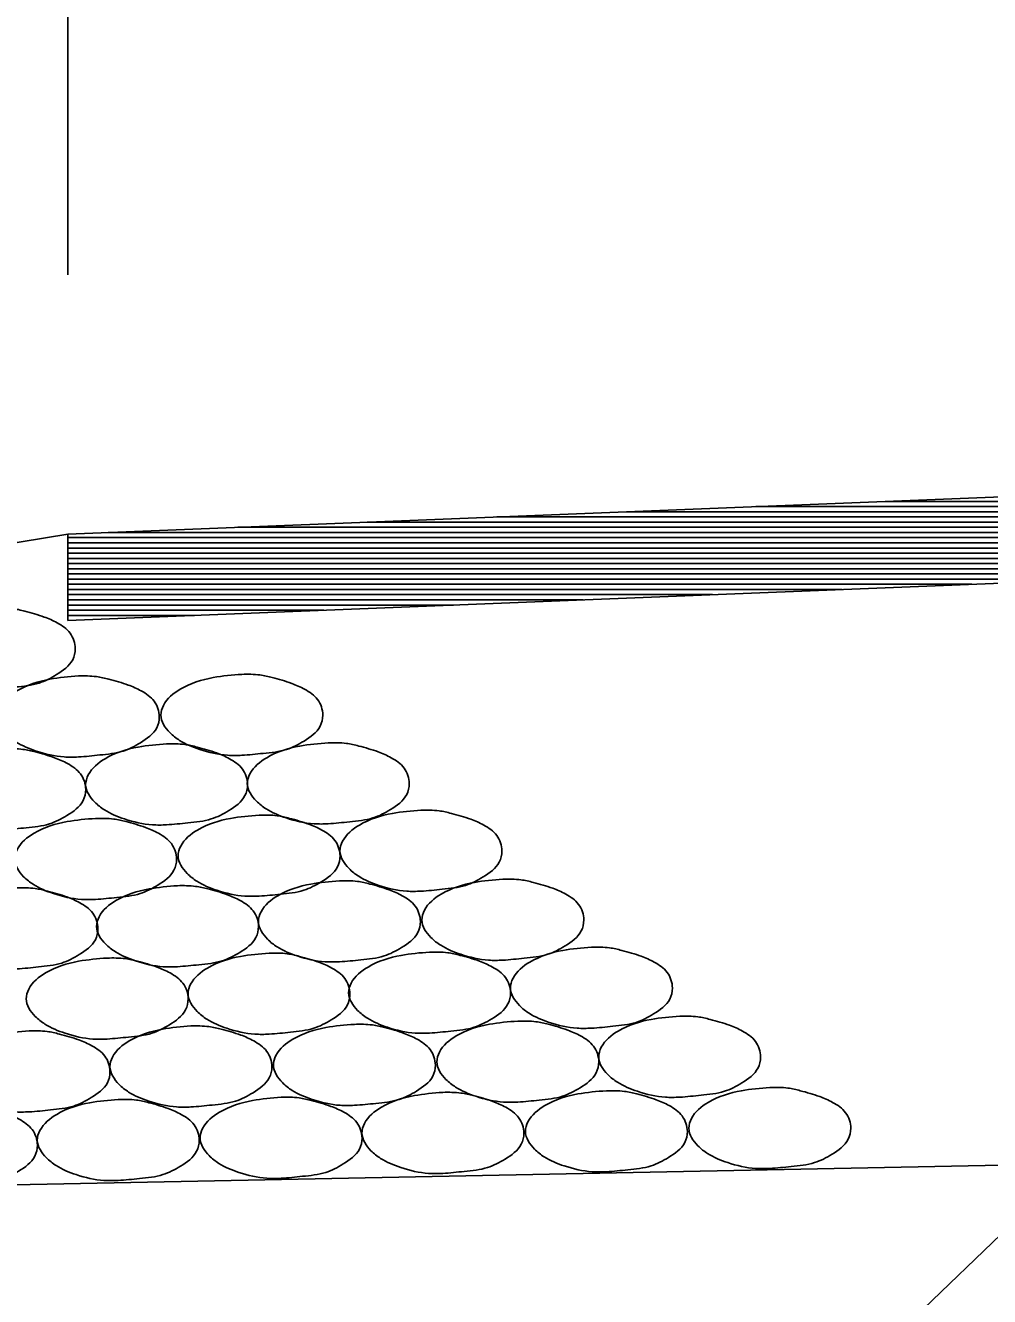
# Model space of a CAD drawing. Extents: x 60325 to 61047, y 53669 to 53767.
# Drawn here: x 60526.463 to 60528.324, y 53733.28 to 53735.733 of the extents above; entities that cross this region are included whole.
import ezdxf

# ---------------------------------------------------------------- set-up
doc = ezdxf.new("R2010")
doc.units = 0
doc.layers.add('R_Border Prem', color=7, linetype='Continuous')

msp = doc.modelspace()

# ---------------------------------------------------------------- linework, layer by layer
at = {"layer": 'R_Border Prem'}
for p, q in [((60526.5451, 53735.2512), (60526.5451, 53754.0912)), ((60534.5451, 53735.0712), (60526.5451, 53734.7512)), ((60534.5451, 53734.9046), (60526.5451, 53734.5846)), ((60532.0395, 53734.8044), (60527.873, 53734.8044)), ((60532.2895, 53734.8144), (60528.123, 53734.8144)), ((60531.5395, 53734.7844), (60527.373, 53734.7844)), ((60531.7895, 53734.7944), (60527.623, 53734.7944)), ((60530.7895, 53734.7544), (60526.623, 53734.7544)), ((60531.0395, 53734.7644), (60526.873, 53734.7644)), ((60531.2895, 53734.7744), (60527.123, 53734.7744)), ((60526.5451, 53734.7512), (60517.9991, 53733.3269)), ((60526.5451, 53734.5846), (60526.5451, 53734.7512)), ((60530.5395, 53734.7444), (60526.5451, 53734.7444)), ((60530.2895, 53734.7344), (60526.5451, 53734.7344)), ((60530.0395, 53734.7244), (60526.5451, 53734.7244)), ((60529.7895, 53734.7144), (60526.5451, 53734.7144)), ((60529.5395, 53734.7044), (60526.5451, 53734.7044)), ((60529.2895, 53734.6944), (60526.5451, 53734.6944)), ((60529.0395, 53734.6844), (60526.5451, 53734.6844)), ((60528.7895, 53734.6744), (60526.5451, 53734.6744)), ((60528.5395, 53734.6644), (60526.5451, 53734.6644)), ((60528.2895, 53734.6544), (60526.5451, 53734.6544)), ((60528.0395, 53734.6444), (60526.5451, 53734.6444)), ((60527.7895, 53734.6344), (60526.5451, 53734.6344)), ((60527.5395, 53734.6244), (60526.5451, 53734.6244)), ((60527.2895, 53734.6144), (60526.5451, 53734.6144)), ((60527.0395, 53734.6044), (60526.5451, 53734.6044)), ((60526.7895, 53734.5944), (60526.5451, 53734.5944)), ((60571.5451, 53734.3978), (60517.9991, 53733.3269)), ((60525.9318, 53731.0756), (60529.2251, 53734.2478))]:
    msp.add_line(p, q, dxfattribs=at)
for points in [[(60526.4034, 53734.6088), (60526.3484, 53734.6026), (60526.2846, 53734.5801), (60526.2521, 53734.5488), (60526.2471, 53734.5301), (60526.2646, 53734.4963), (60526.2834, 53734.4813), (60526.3221, 53734.4638), (60526.3759, 53734.4526), (60526.4034, 53734.4526), (60526.4446, 53734.4563), (60526.4896, 53734.4638), (60526.5234, 53734.4801), (60526.5546, 53734.5088), (60526.5596, 53734.5301), (60526.5496, 53734.5601), (60526.5246, 53734.5801), (60526.4996, 53734.5913), (60526.4621, 53734.6026), (60526.4384, 53734.6076), (60526.4034, 53734.6088)], [(60526.5655, 53734.4776), (60526.5105, 53734.4713), (60526.4468, 53734.4488), (60526.4143, 53734.4176), (60526.4093, 53734.3988), (60526.4268, 53734.3651), (60526.4455, 53734.3501), (60526.4843, 53734.3326), (60526.538, 53734.3213), (60526.5655, 53734.3213), (60526.6068, 53734.3251), (60526.6518, 53734.3326), (60526.6855, 53734.3488), (60526.7168, 53734.3776), (60526.7218, 53734.3988), (60526.7118, 53734.4288), (60526.6868, 53734.4488), (60526.6618, 53734.4601), (60526.6243, 53734.4713), (60526.6005, 53734.4763), (60526.5655, 53734.4776)], [(60526.881, 53734.4807), (60526.826, 53734.4745), (60526.7622, 53734.452), (60526.7297, 53734.4207), (60526.7247, 53734.402), (60526.7422, 53734.3682), (60526.761, 53734.3532), (60526.7997, 53734.3357), (60526.8535, 53734.3245), (60526.881, 53734.3245), (60526.9222, 53734.3282), (60526.9672, 53734.3357), (60527.001, 53734.352), (60527.0322, 53734.3807), (60527.0372, 53734.402), (60527.0272, 53734.432), (60527.0022, 53734.452), (60526.9772, 53734.4632), (60526.9397, 53734.4745), (60526.916, 53734.4795), (60526.881, 53734.4807)], [(60526.4236, 53734.3372), (60526.3686, 53734.331), (60526.3048, 53734.3085), (60526.2723, 53734.2772), (60526.2673, 53734.2585), (60526.2848, 53734.2247), (60526.3036, 53734.2097), (60526.3423, 53734.1922), (60526.3961, 53734.181), (60526.4236, 53734.181), (60526.4648, 53734.1847), (60526.5098, 53734.1922), (60526.5436, 53734.2085), (60526.5748, 53734.2372), (60526.5798, 53734.2585), (60526.5698, 53734.2885), (60526.5448, 53734.3085), (60526.5198, 53734.3197), (60526.4823, 53734.331), (60526.4586, 53734.336), (60526.4236, 53734.3372)], [(60526.7359, 53734.3467), (60526.6809, 53734.3404), (60526.6171, 53734.3179), (60526.5846, 53734.2867), (60526.5796, 53734.2679), (60526.5971, 53734.2342), (60526.6159, 53734.2192), (60526.6546, 53734.2017), (60526.7084, 53734.1904), (60526.7359, 53734.1904), (60526.7771, 53734.1942), (60526.8221, 53734.2017), (60526.8559, 53734.2179), (60526.8871, 53734.2467), (60526.8921, 53734.2679), (60526.8821, 53734.2979), (60526.8571, 53734.3179), (60526.8321, 53734.3292), (60526.7946, 53734.3404), (60526.7709, 53734.3454), (60526.7359, 53734.3467)], [(60527.0478, 53734.3487), (60526.9928, 53734.3424), (60526.9291, 53734.3199), (60526.8966, 53734.2887), (60526.8916, 53734.2699), (60526.9091, 53734.2362), (60526.9278, 53734.2212), (60526.9666, 53734.2037), (60527.0203, 53734.1924), (60527.0478, 53734.1924), (60527.0891, 53734.1962), (60527.1341, 53734.2037), (60527.1678, 53734.2199), (60527.1991, 53734.2487), (60527.2041, 53734.2699), (60527.1941, 53734.2999), (60527.1691, 53734.3199), (60527.1441, 53734.3312), (60527.1066, 53734.3424), (60527.0828, 53734.3474), (60527.0478, 53734.3487)], [(60527.2266, 53734.2186), (60527.1716, 53734.2124), (60527.1078, 53734.1899), (60527.0753, 53734.1586), (60527.0703, 53734.1399), (60527.0878, 53734.1061), (60527.1066, 53734.0911), (60527.1453, 53734.0736), (60527.1991, 53734.0624), (60527.2266, 53734.0624), (60527.2678, 53734.0661), (60527.3128, 53734.0736), (60527.3466, 53734.0899), (60527.3778, 53734.1186), (60527.3828, 53734.1399), (60527.3728, 53734.1699), (60527.3478, 53734.1899), (60527.3228, 53734.2011), (60527.2853, 53734.2124), (60527.2616, 53734.2174), (60527.2266, 53734.2186)], [(60526.5988, 53734.2028), (60526.5438, 53734.1966), (60526.48, 53734.1741), (60526.4475, 53734.1428), (60526.4425, 53734.1241), (60526.46, 53734.0903), (60526.4788, 53734.0753), (60526.5175, 53734.0578), (60526.5713, 53734.0466), (60526.5988, 53734.0466), (60526.64, 53734.0503), (60526.685, 53734.0578), (60526.7188, 53734.0741), (60526.75, 53734.1028), (60526.755, 53734.1241), (60526.745, 53734.1541), (60526.72, 53734.1741), (60526.695, 53734.1853), (60526.6575, 53734.1966), (60526.6338, 53734.2016), (60526.5988, 53734.2028)], [(60526.9142, 53734.2091), (60526.8592, 53734.2029), (60526.7955, 53734.1804), (60526.763, 53734.1491), (60526.758, 53734.1304), (60526.7755, 53734.0966), (60526.7942, 53734.0816), (60526.833, 53734.0641), (60526.8867, 53734.0529), (60526.9142, 53734.0529), (60526.9555, 53734.0566), (60527.0005, 53734.0641), (60527.0342, 53734.0804), (60527.0655, 53734.1091), (60527.0705, 53734.1304), (60527.0605, 53734.1604), (60527.0355, 53734.1804), (60527.0105, 53734.1916), (60526.973, 53734.2029), (60526.9492, 53734.2079), (60526.9142, 53734.2091)], [(60526.4471, 53734.0688), (60526.3921, 53734.0625), (60526.3284, 53734.04), (60526.2959, 53734.0088), (60526.2909, 53733.99), (60526.3084, 53733.9563), (60526.3271, 53733.9413), (60526.3659, 53733.9238), (60526.4196, 53733.9125), (60526.4471, 53733.9125), (60526.4884, 53733.9163), (60526.5334, 53733.9238), (60526.5671, 53733.94), (60526.5984, 53733.9688), (60526.6034, 53733.99), (60526.5934, 53734.02), (60526.5684, 53734.04), (60526.5434, 53734.0513), (60526.5059, 53734.0625), (60526.4821, 53734.0675), (60526.4471, 53734.0688)], [(60526.7569, 53734.073), (60526.7019, 53734.0667), (60526.6381, 53734.0442), (60526.6056, 53734.013), (60526.6006, 53733.9942), (60526.6181, 53733.9605), (60526.6369, 53733.9455), (60526.6756, 53733.928), (60526.7294, 53733.9167), (60526.7569, 53733.9167), (60526.7981, 53733.9205), (60526.8431, 53733.928), (60526.8769, 53733.9442), (60526.9081, 53733.973), (60526.9131, 53733.9942), (60526.9031, 53734.0242), (60526.8781, 53734.0442), (60526.8531, 53734.0555), (60526.8156, 53734.0667), (60526.7919, 53734.0717), (60526.7569, 53734.073)], [(60527.0692, 53734.0824), (60527.0142, 53734.0762), (60526.9505, 53734.0537), (60526.918, 53734.0224), (60526.913, 53734.0037), (60526.9305, 53733.9699), (60526.9492, 53733.9549), (60526.988, 53733.9374), (60527.0417, 53733.9262), (60527.0692, 53733.9262), (60527.1105, 53733.9299), (60527.1555, 53733.9374), (60527.1892, 53733.9537), (60527.2205, 53733.9824), (60527.2255, 53734.0037), (60527.2155, 53734.0337), (60527.1905, 53734.0537), (60527.1655, 53734.0649), (60527.128, 53734.0762), (60527.1042, 53734.0812), (60527.0692, 53734.0824)], [(60527.3847, 53734.0856), (60527.3297, 53734.0793), (60527.2659, 53734.0568), (60527.2334, 53734.0256), (60527.2284, 53734.0068), (60527.2459, 53733.9731), (60527.2647, 53733.9581), (60527.3034, 53733.9406), (60527.3572, 53733.9293), (60527.3847, 53733.9293), (60527.4259, 53733.9331), (60527.4709, 53733.9406), (60527.5047, 53733.9568), (60527.5359, 53733.9856), (60527.5409, 53734.0068), (60527.5309, 53734.0368), (60527.5059, 53734.0568), (60527.4809, 53734.0681), (60527.4434, 53734.0793), (60527.4197, 53734.0843), (60527.3847, 53734.0856)], [(60526.9335, 53733.9429), (60526.8785, 53733.9366), (60526.8147, 53733.9141), (60526.7822, 53733.8829), (60526.7772, 53733.8641), (60526.7947, 53733.8304), (60526.8135, 53733.8154), (60526.8522, 53733.7979), (60526.906, 53733.7866), (60526.9335, 53733.7866), (60526.9747, 53733.7904), (60527.0197, 53733.7979), (60527.0535, 53733.8141), (60527.0847, 53733.8429), (60527.0897, 53733.8641), (60527.0797, 53733.8941), (60527.0547, 53733.9141), (60527.0297, 53733.9254), (60526.9922, 53733.9366), (60526.9685, 53733.9416), (60526.9335, 53733.9429)], [(60527.2432, 53733.9449), (60527.1882, 53733.9386), (60527.1245, 53733.9161), (60527.092, 53733.8849), (60527.087, 53733.8661), (60527.1045, 53733.8324), (60527.1232, 53733.8174), (60527.162, 53733.7999), (60527.2157, 53733.7886), (60527.2432, 53733.7886), (60527.2845, 53733.7924), (60527.3295, 53733.7999), (60527.3632, 53733.8161), (60527.3945, 53733.8449), (60527.3995, 53733.8661), (60527.3895, 53733.8961), (60527.3645, 53733.9161), (60527.3395, 53733.9274), (60527.302, 53733.9386), (60527.2782, 53733.9436), (60527.2432, 53733.9449)], [(60527.5555, 53733.9543), (60527.5005, 53733.9481), (60527.4368, 53733.9256), (60527.4043, 53733.8943), (60527.3993, 53733.8756), (60527.4168, 53733.8418), (60527.4355, 53733.8268), (60527.4743, 53733.8093), (60527.528, 53733.7981), (60527.5555, 53733.7981), (60527.5968, 53733.8018), (60527.6418, 53733.8093), (60527.6755, 53733.8256), (60527.7068, 53733.8543), (60527.7118, 53733.8756), (60527.7018, 53733.9056), (60527.6768, 53733.9256), (60527.6518, 53733.9368), (60527.6143, 53733.9481), (60527.5905, 53733.9531), (60527.5555, 53733.9543)], [(60526.6211, 53733.9334), (60526.5661, 53733.9272), (60526.5024, 53733.9047), (60526.4699, 53733.8734), (60526.4649, 53733.8547), (60526.4824, 53733.8209), (60526.5011, 53733.8059), (60526.5399, 53733.7884), (60526.5936, 53733.7772), (60526.6211, 53733.7772), (60526.6624, 53733.7809), (60526.7074, 53733.7884), (60526.7411, 53733.8047), (60526.7724, 53733.8334), (60526.7774, 53733.8547), (60526.7674, 53733.8847), (60526.7424, 53733.9047), (60526.7174, 53733.9159), (60526.6799, 53733.9272), (60526.6561, 53733.9322), (60526.6211, 53733.9334)], [(60527.7259, 53733.8213), (60527.6709, 53733.815), (60527.6071, 53733.7925), (60527.5746, 53733.7613), (60527.5696, 53733.7425), (60527.5871, 53733.7088), (60527.6059, 53733.6938), (60527.6446, 53733.6763), (60527.6984, 53733.665), (60527.7259, 53733.665), (60527.7671, 53733.6688), (60527.8121, 53733.6763), (60527.8459, 53733.6925), (60527.8771, 53733.7213), (60527.8821, 53733.7425), (60527.8721, 53733.7725), (60527.8471, 53733.7925), (60527.8221, 53733.8038), (60527.7846, 53733.815), (60527.7609, 53733.82), (60527.7259, 53733.8213)], [(60526.7826, 53733.8024), (60526.7276, 53733.7961), (60526.6639, 53733.7736), (60526.6314, 53733.7424), (60526.6264, 53733.7236), (60526.6439, 53733.6899), (60526.6626, 53733.6749), (60526.7014, 53733.6574), (60526.7551, 53733.6461), (60526.7826, 53733.6461), (60526.8239, 53733.6499), (60526.8689, 53733.6574), (60526.9026, 53733.6736), (60526.9339, 53733.7024), (60526.9389, 53733.7236), (60526.9289, 53733.7536), (60526.9039, 53733.7736), (60526.8789, 53733.7849), (60526.8414, 53733.7961), (60526.8176, 53733.8011), (60526.7826, 53733.8024)], [(60527.0981, 53733.8055), (60527.0431, 53733.7993), (60526.9794, 53733.7768), (60526.9469, 53733.7455), (60526.9419, 53733.7268), (60526.9594, 53733.693), (60526.9781, 53733.678), (60527.0169, 53733.6605), (60527.0706, 53733.6493), (60527.0981, 53733.6493), (60527.1394, 53733.653), (60527.1844, 53733.6605), (60527.2181, 53733.6768), (60527.2494, 53733.7055), (60527.2544, 53733.7268), (60527.2444, 53733.7568), (60527.2194, 53733.7768), (60527.1944, 53733.788), (60527.1569, 53733.7993), (60527.1331, 53733.8043), (60527.0981, 53733.8055)], [(60527.4136, 53733.8118), (60527.3586, 53733.8056), (60527.2948, 53733.7831), (60527.2623, 53733.7518), (60527.2573, 53733.7331), (60527.2748, 53733.6993), (60527.2936, 53733.6843), (60527.3323, 53733.6668), (60527.3861, 53733.6556), (60527.4136, 53733.6556), (60527.4548, 53733.6593), (60527.4998, 53733.6668), (60527.5336, 53733.6831), (60527.5648, 53733.7118), (60527.5698, 53733.7331), (60527.5598, 53733.7631), (60527.5348, 53733.7831), (60527.5098, 53733.7943), (60527.4723, 53733.8056), (60527.4486, 53733.8106), (60527.4136, 53733.8118)], [(60526.4703, 53733.7929), (60526.4153, 53733.7867), (60526.3516, 53733.7642), (60526.3191, 53733.7329), (60526.3141, 53733.7142), (60526.3316, 53733.6804), (60526.3503, 53733.6654), (60526.3891, 53733.6479), (60526.4428, 53733.6367), (60526.4703, 53733.6367), (60526.5116, 53733.6404), (60526.5566, 53733.6479), (60526.5903, 53733.6642), (60526.6216, 53733.6929), (60526.6266, 53733.7142), (60526.6166, 53733.7442), (60526.5916, 53733.7642), (60526.5666, 53733.7754), (60526.5291, 53733.7867), (60526.5053, 53733.7917), (60526.4703, 53733.7929)], [(60527.2689, 53733.6743), (60527.2139, 53733.668), (60527.1502, 53733.6455), (60527.1177, 53733.6143), (60527.1127, 53733.5955), (60527.1302, 53733.5618), (60527.1489, 53733.5468), (60527.1877, 53733.5293), (60527.2414, 53733.518), (60527.2689, 53733.518), (60527.3102, 53733.5218), (60527.3552, 53733.5293), (60527.3889, 53733.5455), (60527.4202, 53733.5743), (60527.4252, 53733.5955), (60527.4152, 53733.6255), (60527.3902, 53733.6455), (60527.3652, 53733.6568), (60527.3277, 53733.668), (60527.3039, 53733.673), (60527.2689, 53733.6743)], [(60527.5844, 53733.6774), (60527.5294, 53733.6712), (60527.4657, 53733.6487), (60527.4332, 53733.6174), (60527.4282, 53733.5987), (60527.4457, 53733.5649), (60527.4644, 53733.5499), (60527.5032, 53733.5324), (60527.5569, 53733.5212), (60527.5844, 53733.5212), (60527.6257, 53733.5249), (60527.6707, 53733.5324), (60527.7044, 53733.5487), (60527.7357, 53733.5774), (60527.7407, 53733.5987), (60527.7307, 53733.6287), (60527.7057, 53733.6487), (60527.6807, 53733.6599), (60527.6432, 53733.6712), (60527.6194, 53733.6762), (60527.5844, 53733.6774)], [(60527.8999, 53733.6837), (60527.8449, 53733.6775), (60527.7811, 53733.655), (60527.7486, 53733.6237), (60527.7436, 53733.605), (60527.7611, 53733.5712), (60527.7799, 53733.5562), (60527.8186, 53733.5387), (60527.8724, 53733.5275), (60527.8999, 53733.5275), (60527.9411, 53733.5312), (60527.9861, 53733.5387), (60528.0199, 53733.555), (60528.0511, 53733.5837), (60528.0561, 53733.605), (60528.0461, 53733.635), (60528.0211, 53733.655), (60527.9961, 53733.6662), (60527.9586, 53733.6775), (60527.9349, 53733.6825), (60527.8999, 53733.6837)], [(60526.3302, 53733.6512), (60526.2752, 53733.6449), (60526.2115, 53733.6224), (60526.179, 53733.5912), (60526.174, 53733.5724), (60526.1915, 53733.5387), (60526.2102, 53733.5237), (60526.249, 53733.5062), (60526.3027, 53733.4949), (60526.3302, 53733.4949), (60526.3715, 53733.4987), (60526.4165, 53733.5062), (60526.4502, 53733.5224), (60526.4815, 53733.5512), (60526.4865, 53733.5724), (60526.4765, 53733.6024), (60526.4515, 53733.6224), (60526.4265, 53733.6337), (60526.389, 53733.6449), (60526.3652, 53733.6499), (60526.3302, 53733.6512)], [(60526.6425, 53733.6606), (60526.5875, 53733.6544), (60526.5238, 53733.6319), (60526.4913, 53733.6006), (60526.4863, 53733.5819), (60526.5038, 53733.5481), (60526.5225, 53733.5331), (60526.5613, 53733.5156), (60526.615, 53733.5044), (60526.6425, 53733.5044), (60526.6838, 53733.5081), (60526.7288, 53733.5156), (60526.7625, 53733.5319), (60526.7938, 53733.5606), (60526.7988, 53733.5819), (60526.7888, 53733.6119), (60526.7638, 53733.6319), (60526.7388, 53733.6431), (60526.7013, 53733.6544), (60526.6775, 53733.6594), (60526.6425, 53733.6606)], [(60526.9566, 53733.6648), (60526.9016, 53733.6586), (60526.8379, 53733.6361), (60526.8054, 53733.6048), (60526.8004, 53733.5861), (60526.8179, 53733.5523), (60526.8366, 53733.5373), (60526.8754, 53733.5198), (60526.9291, 53733.5086), (60526.9566, 53733.5086), (60526.9979, 53733.5123), (60527.0429, 53733.5198), (60527.0766, 53733.5361), (60527.1079, 53733.5648), (60527.1129, 53733.5861), (60527.1029, 53733.6161), (60527.0779, 53733.6361), (60527.0529, 53733.6473), (60527.0154, 53733.6586), (60526.9916, 53733.6636), (60526.9566, 53733.6648)]]:
    msp.add_spline(points, degree=3, dxfattribs=at)

doc.saveas('drawing.dxf')
